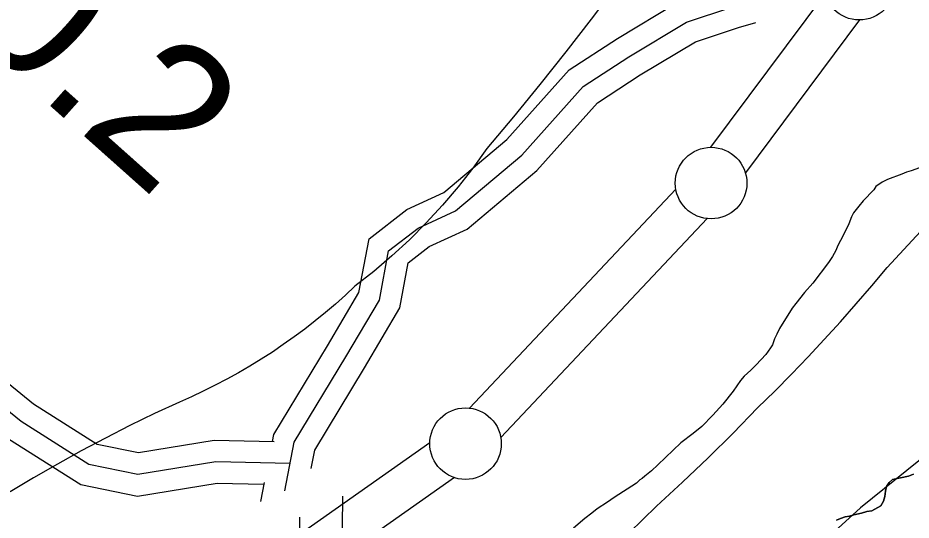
# Model space of a CAD drawing. Extents: x 3177385 to 3215275, y 903885 to 929304.
# Drawn here: x 3200894 to 3201518, y 924136 to 924487 of the extents above; entities that cross this region are included whole.
import ezdxf

# ---------------------------------------------------------------- set-up
doc = ezdxf.new("R2010")
doc.units = 0
for name, color, linetype in [('V-BORW-LINE', 7, 'Continuous'), ('V-LEVE-TOET', 7, 'Continuous'), ('V-ROAD-CNTR', 7, 'Continuous'), ('V-SITE-VEGE', 7, 'Continuous'), ('V-SURV-IDEN', 7, 'Continuous'), ('V-SURV-LINE', 7, 'Continuous'), ('V-TOPO-SHOR', 7, 'Continuous')]:
    doc.layers.add(name, color=color, linetype=linetype)

msp = doc.modelspace()

# ---------------------------------------------------------------- linework, layer by layer
at = {"layer": 'V-BORW-LINE'}
for points in [[(3201580.8, 924224.08), (3201482.62, 924144.83)], [(3201482.62, 924144.83), (3201415.69, 924084.16)]]:
    msp.add_lwpolyline(points, dxfattribs=at)
at = {"layer": 'V-LEVE-TOET'}
for points in [[(3201311.81, 924509.71), (3201294.38, 924486.42), (3201276.62, 924463.38), (3201258.53, 924440.6), (3201240.13, 924418.08), (3201221.42, 924395.83), (3201211.69, 924382.31), (3201201.4, 924369.15), (3201190.58, 924356.4), (3201179.26, 924344.08), (3201167.46, 924332.22), (3201155.2, 924320.84), (3201142.52, 924309.98), (3201129.45, 924299.65), (3201122.72, 924293.39), (3201115.85, 924287.26), (3201108.83, 924281.28), (3201101.66, 924275.44), (3201094.37, 924269.77), (3201086.94, 924264.25), (3201079.39, 924258.9), (3201071.72, 924253.72), (3201063.94, 924248.71), (3201056.04, 924243.87), (3201048.05, 924239.22), (3201039.96, 924234.74), (3201031.78, 924230.46), (3201023.51, 924226.36), (3201015.17, 924222.45), (3201006.77, 924218.74), (3200989.44, 924210.68), (3200972.25, 924202.31), (3200955.2, 924193.65), (3200938.31, 924184.68), (3200921.57, 924175.42), (3200905.01, 924165.86), (3200888.62, 924156.02)], [(3201321.02, 924127.31), (3201340.04, 924146.1), (3201358.19, 924162.74), (3201376.02, 924179.73), (3201393.52, 924197.05), (3201410.69, 924214.7), (3201422.58, 924226.41), (3201434.31, 924238.29), (3201445.87, 924250.33), (3201457.26, 924262.54), (3201468.48, 924274.9), (3201479.53, 924287.42), (3201490.4, 924300.08), (3201501.1, 924312.89), (3201512.84, 924325.35), (3201524.33, 924338.05)]]:
    msp.add_lwpolyline(points, dxfattribs=at)
at = {"layer": 'V-ROAD-CNTR'}
for points in [[(3201073.03, 924191.07), (3201031.13, 924191.91), (3200978.18, 924183.3), (3200949.35, 924189.19), (3200904.97, 924217.34), (3200851.59, 924260.65), (3200782.03, 924288.26), (3200731, 924308.64), (3200672.56, 924338.29), (3200642.03, 924364.22), (3200607.05, 924397.1), (3200506.54, 924484.86), (3200396.94, 924595.95), (3200280.91, 924703.83), (3200128.7, 924839.09), (3200022.86, 924925.5), (3199954.14, 924978.28), (3199859.05, 925057.73), (3199807.25, 925087.67), (3199768.23, 925083.83), (3199733.99, 925064.35)], [(3201084.18, 924175.84), (3201032.2, 924176.89), (3200977.88, 924168.05), (3200943.65, 924175.05), (3200896.2, 924205.15), (3200843.92, 924247.56), (3200776.48, 924274.33), (3200724.81, 924294.96), (3200664.2, 924325.71), (3200632.03, 924353.03), (3200596.98, 924385.99), (3200496.25, 924473.93), (3200386.49, 924585.19), (3200270.82, 924692.73), (3200118.97, 924827.67), (3200013.55, 924913.74), (3199944.76, 924966.57), (3199850.43, 925045.39), (3199803.92, 925072.27), (3199772.87, 925069.21), (3199741.4, 925051.31)], [(3201071.92, 924191.25), (3201072.87, 924196.12), (3201110.22, 924257.96), (3201132.21, 924295.37), (3201139.25, 924332.71), (3201165.64, 924353.21), (3201191.53, 924365.2), (3201235.49, 924402.17), (3201279.04, 924450.79), (3201312.8, 924472.79), (3201354.59, 924497.96), (3201388.28, 924509.09), (3201423.43, 924519.47)], [(3201080.45, 924156.83), (3201087.08, 924190.63), (3201123.11, 924250.28), (3201146.47, 924290.02), (3201152.94, 924324.35), (3201173.49, 924340.32), (3201199.66, 924352.43), (3201245.96, 924391.37), (3201288.89, 924439.31), (3201320.77, 924460.08), (3201360.89, 924484.24), (3201392.76, 924494.77), (3201426.4, 924504.7)], [(3201098.76, 924172.24), (3201101.29, 924185.14), (3201135.99, 924242.6), (3201160.72, 924284.68), (3201166.63, 924315.99), (3201181.34, 924327.42), (3201207.78, 924339.66), (3201256.42, 924380.57), (3201298.74, 924427.82), (3201328.73, 924447.36), (3201367.19, 924470.52), (3201397.24, 924480.45), (3201409.49, 924484.07)], [(3201065.56, 924161.21), (3201033.26, 924161.86), (3200977.57, 924152.8), (3200937.94, 924160.9), (3200887.43, 924192.95), (3200836.25, 924234.46), (3200770.94, 924260.39), (3200718.62, 924281.28), (3200655.83, 924313.14), (3200650.19, 924317.93)], [(3201063.65, 924149.17), (3201066.31, 924162.67)], [(3201120.79, 924153.09), (3201120.14, 924087.58), (3201098.14, 924038.14), (3201074.67, 923988.63), (3201051.71, 923942.31), (3201036.53, 923894.24), (3201039.41, 923868.63), (3201053.3, 923832.7), (3201120.2, 923731.28), (3201245.46, 923555.11), (3201326.13, 923467.71), (3201392.62, 923421.06), (3201439.26, 923415.34), (3201494.37, 923428.61), (3201561.95, 923460.24), (3201624.72, 923492.12), (3201695.84, 923505.63), (3201731.7, 923487.85), (3201791.5, 923428.36), (3201830.71, 923382.21), (3201860.87, 923306.86), (3201900.38, 923262.76)], [(3201090.64, 924138.31), (3201090.2, 924094.1), (3201070.88, 924050.66), (3201047.67, 924001.72), (3201023.8, 923953.55), (3201006.01, 923897.2), (3201010.03, 923861.43), (3201026.49, 923818.87), (3201095.45, 923714.32), (3201222.12, 923536.17), (3201306.26, 923445), (3201381.53, 923392.2), (3201441, 923384.91), (3201504.34, 923400.16), (3201575.1, 923433.28), (3201634.5, 923463.44), (3201691.54, 923474.28), (3201714.01, 923463.14), (3201769.45, 923407.98), (3201804.68, 923366.51), (3201834.99, 923290.79), (3201882, 923238.32), (3201943.49, 923208.66), (3201980.6, 923211.6)]]:
    msp.add_lwpolyline(points, dxfattribs=at)
at = {"layer": 'V-SITE-VEGE'}
for p, q in [((3201523.76, 924382.53), (3201517.82, 924380.25)), ((3201511.43, 924377.97), (3201501.38, 924374.32)), ((3201514.63, 924379.34), (3201511.43, 924377.97)), ((3201517.82, 924380.25), (3201514.63, 924379.34)), ((3201493.17, 924369.3), (3201491.79, 924367.02)), ((3201497.73, 924372.5), (3201493.17, 924369.3)), ((3201501.38, 924374.32), (3201497.73, 924372.5)), ((3201491.79, 924367.02), (3201484.49, 924359.26)), ((3201484.49, 924359.26), (3201481.29, 924355.61)), ((3201477.63, 924351.04), (3201476.27, 924348.3)), ((3201481.29, 924355.61), (3201477.63, 924351.04)), ((3201474.44, 924343.28), (3201470.33, 924335.07)), ((3201476.27, 924348.3), (3201474.44, 924343.28)), ((3201470.33, 924335.07), (3201466.67, 924328.22)), ((3201465.3, 924324.57), (3201463.02, 924320.46)), ((3201466.67, 924328.22), (3201465.3, 924324.57)), ((3201463.02, 924320.46), (3201460.28, 924316.35)), ((3201460.28, 924316.35), (3201449.31, 924301.74)), ((3201449.31, 924301.74), (3201443.38, 924295.35)), ((3201443.38, 924295.35), (3201437.44, 924287.59)), ((3201437.44, 924287.59), (3201434.7, 924284.4)), ((3201434.7, 924284.4), (3201426.02, 924270.25)), ((3201426.02, 924270.25), (3201424.19, 924266.14)), ((3201422.37, 924262.94), (3201421, 924258.83)), ((3201424.19, 924266.14), (3201422.37, 924262.94)), ((3201419.62, 924256.55), (3201416.43, 924251.99)), ((3201421, 924258.83), (3201419.62, 924256.55)), ((3201416.43, 924251.99), (3201409.58, 924244.68)), ((3201409.58, 924244.68), (3201405.92, 924241.03)), ((3201405.92, 924241.03), (3201401.35, 924236.92)), ((3201398.62, 924233.73), (3201393.59, 924226.43)), ((3201401.35, 924236.92), (3201398.62, 924233.73)), ((3201393.59, 924226.43), (3201386.28, 924217.3)), ((3201386.28, 924217.3), (3201379.43, 924209.54)), ((3201379.43, 924209.54), (3201371.67, 924201.78)), ((3201371.67, 924201.78), (3201365.73, 924196.76)), ((3201365.73, 924196.76), (3201357.06, 924190.37)), ((3201357.06, 924190.37), (3201341.07, 924174.85)), ((3201341.07, 924174.85), (3201336.5, 924170.74)), ((3201336.5, 924170.74), (3201331.94, 924167.09)), ((3201328.29, 924164.35), (3201326, 924162.07)), ((3201330.11, 924165.26), (3201328.29, 924164.35)), ((3201331.94, 924167.09), (3201330.11, 924165.26)), ((3201500.62, 924159.78), (3201502.47, 924162.46)), ((3201502.47, 924162.46), (3201504.95, 924164.73)), ((3201504.95, 924164.73), (3201516.1, 924167)), ((3201516.1, 924167), (3201519.6, 924168.44)), ((3201326, 924162.07), (3201310.48, 924152.03)), ((3201499.58, 924152.76), (3201500, 924156.48)), ((3201500, 924156.48), (3201500.62, 924159.78)), ((3201310.48, 924152.03), (3201305.91, 924148.84)), ((3201498.55, 924149.46), (3201499.58, 924152.76)), ((3201298.6, 924144.27), (3201294.95, 924141.08)), ((3201305.91, 924148.84), (3201298.6, 924144.27)), ((3201490.5, 924142.86), (3201496.69, 924146.16)), ((3201496.69, 924146.16), (3201498.55, 924149.46)), ((3201289.93, 924137.42), (3201282.16, 924130.58)), ((3201294.95, 924141.08), (3201289.93, 924137.42)), ((3201465.73, 924136.26), (3201468.62, 924137.5)), ((3201468.62, 924137.5), (3201471.71, 924138.53)), ((3201471.71, 924138.53), (3201474.81, 924138.94)), ((3201474.81, 924138.94), (3201477.91, 924139.97)), ((3201477.91, 924139.97), (3201483.27, 924141.21)), ((3201483.27, 924141.21), (3201486.99, 924142.24)), ((3201486.99, 924142.24), (3201490.5, 924142.86))]:
    msp.add_line(p, q, dxfattribs=at)
at = {"layer": 'V-SURV-LINE'}
for points in [[(3201378.07, 924396.78), (3201457.72, 924503.69)], [(3201481.77, 924485.75), (3201402.11, 924378.84)], [(3201209.44, 924214.53), (3201353.52, 924367.51)], [(3201375.37, 924346.96), (3201231.29, 924193.97)], [(3200664.99, 923826.63), (3201181.7, 924190.47)], [(3201198.97, 924165.94), (3200682.26, 923802.11)]]:
    msp.add_lwpolyline(points, dxfattribs=at)
for centre in [(3201481.68, 924510.75), (3201378.15, 924371.78), (3201206.66, 924189.7)]:
    msp.add_circle(centre, 25, dxfattribs=at)
at = {"layer": 'V-TOPO-SHOR'}
msp.add_lwpolyline([(3201519.6, 924168.44), (3201516.1, 924167), (3201504.95, 924164.73), (3201502.47, 924162.46), (3201500.62, 924159.78), (3201500, 924156.48), (3201499.58, 924152.76), (3201498.55, 924149.46), (3201496.69, 924146.16), (3201490.5, 924142.86), (3201486.99, 924142.24), (3201483.27, 924141.21), (3201477.91, 924139.97), (3201474.81, 924138.94), (3201471.71, 924138.53), (3201468.62, 924137.5), (3201465.73, 924136.26)], dxfattribs=at)

# ---------------------------------------------------------------- texts
at = {"layer": 'V-SURV-IDEN'}
msp.add_text('526+00.2', height=100, rotation=318.27239, dxfattribs=at).set_placement((3200571.65, 924733.3))

doc.saveas('drawing.dxf')
